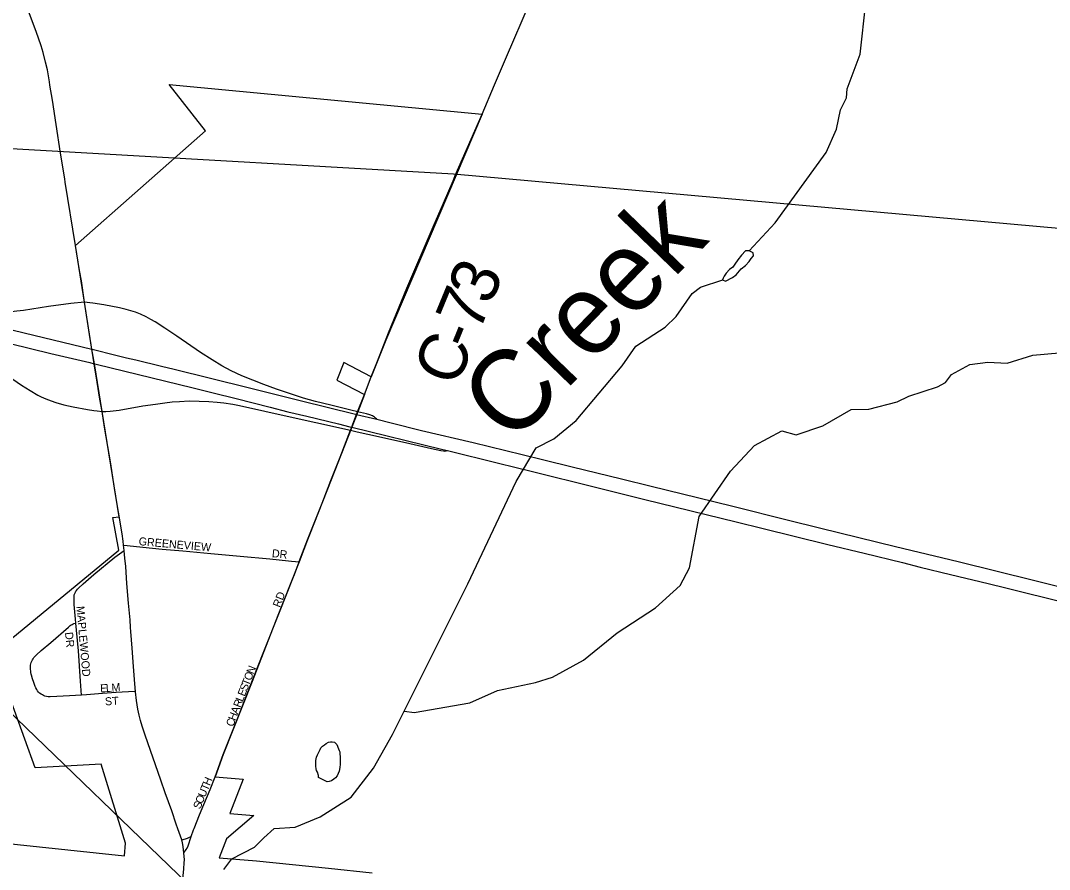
# Model space of a CAD drawing. Extents: x -49 to -8.2, y 9.4 to 23.5.
# Drawn here: x -44.394 to -43.786, y 18.954 to 19.456 of the extents above; entities that cross this region are included whole.
import ezdxf

# ---------------------------------------------------------------- set-up
doc = ezdxf.new("R2010")
doc.units = 0
for name, color, linetype in [('GM_X_City_Street', 7, 'Continuous'), ('GM_X_City_Street_Text', 7, 'Continuous'), ('GM_X_Corporation', 7, 'Continuous'), ('GM_X_County_Road', 7, 'Continuous'), ('GM_X_County_Road_Text', 7, 'Continuous'), ('GM_X_Interchange_Ramps', 7, 'Continuous'), ('GM_X_Major_River', 7, 'Continuous'), ('GM_X_Major_River_Text', 7, 'Continuous'), ('GM_X_Minor_Lake', 7, 'Continuous'), ('GM_X_Minor_River', 7, 'Continuous'), ('GM_X_State_Route', 7, 'Continuous'), ('GM_X_Township', 7, 'Continuous'), ('GM_X_US_Route', 7, 'Continuous'), ('SC_Scratch1', 7, 'Continuous')]:
    doc.layers.add(name, color=color, linetype=linetype)

msp = doc.modelspace()

# ---------------------------------------------------------------- linework, layer by layer
at = {"layer": 'GM_X_City_Street'}
for points in [[(-44.33334, 19.14557), (-44.33115, 19.14535), (-44.3219, 19.1444), (-44.31046, 19.14332), (-44.2982, 19.14215), (-44.28176, 19.14065), (-44.26435, 19.13905), (-44.2469, 19.13743), (-44.23568, 19.13638), (-44.23402, 19.13619), (-44.23169, 19.13591), (-44.2295, 19.13564)], [(-44.2295, 19.13564), (-44.22942, 19.13584), (-44.22453, 19.14881)], [(-44.36155, 19.09952), (-44.3618, 19.1019), (-44.36255, 19.11054), (-44.3626, 19.11375), (-44.3626, 19.11492), (-44.36257, 19.11566), (-44.36246, 19.11623), (-44.36222, 19.11695), (-44.36182, 19.11778), (-44.36148, 19.11845), (-44.3612, 19.11886), (-44.36061, 19.11956), (-44.35998, 19.12025), (-44.35727, 19.12278), (-44.35087, 19.12816), (-44.33846, 19.13841), (-44.333, 19.14244)], [(-44.2329, 19.12679), (-44.2323, 19.12828), (-44.2295, 19.13564)], [(-44.29158, 18.97818), (-44.28834, 18.98629), (-44.28592, 18.9923), (-44.28217, 19.00115), (-44.27912, 19.00873), (-44.27433, 19.02184), (-44.26608, 19.04262), (-44.25661, 19.06685), (-44.25038, 19.08266), (-44.24118, 19.10608), (-44.2329, 19.12679)], [(-44.35819, 19.05699), (-44.36529, 19.05654), (-44.37272, 19.05607), (-44.37665, 19.0559), (-44.37789, 19.05601), (-44.37895, 19.05615), (-44.37988, 19.0564), (-44.38068, 19.05671), (-44.38134, 19.05706), (-44.38202, 19.05747), (-44.38295, 19.0582), (-44.3836, 19.05876), (-44.38417, 19.05942), (-44.38471, 19.06024), (-44.38518, 19.06121), (-44.38557, 19.06203), (-44.38646, 19.0645), (-44.38714, 19.06659), (-44.3878, 19.06877), (-44.38796, 19.06943), (-44.38814, 19.07029), (-44.38824, 19.07109), (-44.38835, 19.07224), (-44.38835, 19.07337), (-44.38827, 19.07463), (-44.38812, 19.07543), (-44.38793, 19.07615), (-44.38761, 19.07707), (-44.38724, 19.07783), (-44.38687, 19.07849), (-44.38637, 19.07918), (-44.38568, 19.07999), (-44.38491, 19.08078), (-44.38213, 19.08327), (-44.37644, 19.08809), (-44.36595, 19.09715), (-44.36485, 19.09809), (-44.36437, 19.09845), (-44.36377, 19.09879), (-44.36319, 19.09908), (-44.36266, 19.09925), (-44.3619, 19.09943), (-44.36155, 19.09952)], [(-44.35819, 19.05699), (-44.35887, 19.06519), (-44.36007, 19.0831), (-44.36112, 19.09542), (-44.36155, 19.09952)], [(-44.32634, 19.05915), (-44.32689, 19.05911), (-44.33774, 19.05845), (-44.34584, 19.05787), (-44.35521, 19.05721), (-44.35819, 19.05699)], [(-44.2933, 18.97348), (-44.29195, 18.97724), (-44.29158, 18.97818)], [(-44.29892, 18.97149), (-44.29677, 18.97211), (-44.29553, 18.97247), (-44.29435, 18.973), (-44.2933, 18.97348)], [(-44.2976, 18.96381), (-44.29627, 18.96567), (-44.29573, 18.96655), (-44.2952, 18.96788), (-44.2933, 18.97348)]]:
    msp.add_lwpolyline(points, dxfattribs=at)
at = {"layer": 'GM_X_Corporation'}
msp.add_lwpolyline([(-44.44643, 18.97399), (-44.33272, 18.96205), (-44.33209, 18.96937), (-44.34657, 19.01616), (-44.3856, 19.01395), (-44.41019, 19.08185), (-44.33617, 19.14271), (-44.33971, 19.16194), (-44.33601, 19.16225), (-44.34606, 19.22456), (-44.35059, 19.25285), (-44.35204, 19.26149), (-44.35635, 19.28923), (-44.36167, 19.32272), (-44.28487, 19.39052), (-44.30642, 19.41779), (-44.1213, 19.40024), (-44.17828, 19.26667), (-44.18681, 19.24511), (-44.20306, 19.25363), (-44.20721, 19.24305), (-44.19088, 19.23466), (-44.19485, 19.22443), (-44.21048, 19.18424), (-44.22338, 19.15171), (-44.22453, 19.14881), (-44.2295, 19.13564), (-44.23884, 19.11195), (-44.24203, 19.10393), (-44.25733, 19.06501), (-44.27433, 19.02183), (-44.27912, 19.00873), (-44.26256, 19.00725), (-44.27051, 18.987), (-44.25627, 18.98588), (-44.27246, 18.97199), (-44.27681, 18.96077), (-44.2546, 18.95902), (-44.21204, 18.95461), (-44.18631, 18.95196)], dxfattribs=at)
at = {"layer": 'GM_X_County_Road'}
for points in [[(-44.1213, 19.40024), (-44.11398, 19.41761), (-44.10688, 19.43415), (-44.0932, 19.46579), (-44.08877, 19.4764), (-44.08516, 19.48566), (-44.08168, 19.49531), (-44.07863, 19.50445), (-44.07521, 19.51575), (-44.07096, 19.52938), (-44.05902, 19.56728), (-44.05244, 19.58865), (-44.04872, 19.60073)], [(-44.13846, 19.36101), (-44.1371, 19.36416), (-44.1213, 19.40024)], [(-44.14415, 19.34774), (-44.13846, 19.36101)], [(-44.18681, 19.24511), (-44.18314, 19.25427), (-44.17657, 19.27103), (-44.1657, 19.29742), (-44.16037, 19.30998), (-44.15609, 19.31996), (-44.14959, 19.33508), (-44.14415, 19.34774)], [(-44.19088, 19.23466), (-44.18681, 19.24511)], [(-44.22453, 19.14881), (-44.21591, 19.17046), (-44.21067, 19.18376), (-44.20524, 19.19766), (-44.19907, 19.21353), (-44.19836, 19.21537), (-44.1977, 19.21708), (-44.19546, 19.22284), (-44.19487, 19.22437), (-44.19088, 19.23466)]]:
    msp.add_lwpolyline(points, dxfattribs=at)
at = {"layer": 'GM_X_Interchange_Ramps'}
for points in [[(-44.35635, 19.28923), (-44.36458, 19.28851), (-44.37781, 19.28666), (-44.39248, 19.28434), (-44.3965, 19.28381), (-44.40098, 19.28335), (-44.40513, 19.28315), (-44.41106, 19.28295), (-44.41817, 19.28328), (-44.4245, 19.28387), (-44.4301, 19.28453), (-44.43431, 19.28532), (-44.43985, 19.28638), (-44.47746, 19.2948), (-44.49476, 19.29862), (-44.51119, 19.30219), (-44.52697, 19.30569), (-44.5385, 19.30831), (-44.54155, 19.30892), (-44.54351, 19.30917), (-44.54455, 19.30917), (-44.54615, 19.30884)], [(-44.18346, 19.21997), (-44.1843, 19.22074), (-44.18488, 19.22126), (-44.18614, 19.222), (-44.18762, 19.22258), (-44.18968, 19.22316), (-44.19487, 19.22437), (-44.19561, 19.22454), (-44.19803, 19.2251), (-44.2107, 19.22825), (-44.21974, 19.23053), (-44.22692, 19.23257), (-44.23463, 19.235), (-44.24286, 19.23783), (-44.25045, 19.24062), (-44.25684, 19.24305), (-44.26346, 19.24576), (-44.26965, 19.24867), (-44.27515, 19.25157), (-44.28101, 19.25509), (-44.28776, 19.25954), (-44.30186, 19.26921), (-44.30888, 19.27381), (-44.31466, 19.27762), (-44.31723, 19.27906), (-44.32, 19.28058), (-44.32335, 19.2821), (-44.32619, 19.28321), (-44.32896, 19.28414), (-44.33172, 19.28493), (-44.33581, 19.28592), (-44.3449, 19.28763), (-44.35142, 19.28868), (-44.3532, 19.28888), (-44.35635, 19.28923)], [(-44.39876, 19.24364), (-44.39361, 19.24015), (-44.38865, 19.23695), (-44.38406, 19.23433), (-44.38212, 19.23336), (-44.37938, 19.23209), (-44.37617, 19.23081), (-44.37347, 19.22993), (-44.36868, 19.2286), (-44.36322, 19.22738), (-44.35467, 19.22579), (-44.35099, 19.22521), (-44.34888, 19.22493), (-44.34607, 19.22455)], [(-44.34607, 19.22455), (-44.34376, 19.22457), (-44.34119, 19.22472), (-44.33597, 19.22548), (-44.32187, 19.22787), (-44.31449, 19.22894), (-44.30885, 19.2297), (-44.30455, 19.23023), (-44.30033, 19.2306), (-44.29456, 19.23083), (-44.28865, 19.23079), (-44.28291, 19.2306), (-44.2779, 19.23019), (-44.27406, 19.22974), (-44.26862, 19.22891), (-44.26482, 19.22815), (-44.24975, 19.22488), (-44.22763, 19.21979), (-44.21153, 19.21624), (-44.20004, 19.21374), (-44.19907, 19.21353), (-44.19507, 19.21266), (-44.18252, 19.20983), (-44.16408, 19.20569), (-44.15114, 19.20272), (-44.14574, 19.20156), (-44.14411, 19.20127), (-44.14332, 19.2012), (-44.14259, 19.20127), (-44.14168, 19.20146)]]:
    msp.add_lwpolyline(points, dxfattribs=at)
at = {"layer": 'GM_X_Major_River'}
for points in [[(-43.9634, 19.31964), (-43.94794, 19.33603), (-43.91779, 19.37776), (-43.91165, 19.3915), (-43.90934, 19.40285), (-43.90579, 19.40999), (-43.90531, 19.4153), (-43.89771, 19.43584), (-43.89427, 19.46615), (-43.8887, 19.47952), (-43.88051, 19.4917), (-43.86975, 19.50041), (-43.864, 19.50409), (-43.84268, 19.51069), (-43.83316, 19.52303), (-43.82173, 19.52716), (-43.81566, 19.52799), (-43.80358, 19.5268), (-43.78443, 19.51957), (-43.77803, 19.51773), (-43.7411, 19.51053), (-43.73622, 19.50853), (-43.71591, 19.49331)], [(-43.9634, 19.31964), (-43.96549, 19.31949), (-43.96781, 19.31707), (-43.96994, 19.31426), (-43.9717, 19.31164), (-43.97306, 19.30996), (-43.97498, 19.30848), (-43.97691, 19.30643), (-43.97808, 19.30455), (-43.97867, 19.30343), (-43.97907, 19.30248), (-43.97738, 19.30169), (-43.97318, 19.30388), (-43.97107, 19.30536), (-43.96797, 19.30891), (-43.96547, 19.31094), (-43.96334, 19.31318), (-43.96217, 19.31505), (-43.96082, 19.31655), (-43.96097, 19.31845)], [(-43.96097, 19.31845), (-43.9634, 19.31964)], [(-44.27394, 18.95386), (-44.26927, 18.96022), (-44.2559, 18.96716), (-44.2503, 18.97255), (-44.24433, 18.97812), (-44.23183, 18.97882), (-44.21695, 18.98497), (-44.19875, 18.99656), (-44.18554, 19.01375), (-44.17417, 19.03364), (-44.12964, 19.12272), (-44.10119, 19.18327), (-44.08926, 19.20315), (-44.07875, 19.20844), (-44.06567, 19.21918), (-44.03835, 19.25166), (-44.03036, 19.26327), (-44.01292, 19.2745), (-44.00655, 19.28083), (-43.99701, 19.29431), (-43.99202, 19.298), (-43.97886, 19.30239)]]:
    msp.add_lwpolyline(points, dxfattribs=at)
at = {"layer": 'GM_X_Minor_Lake'}
for points in [[(-43.9634, 19.31964), (-43.94794, 19.33603), (-43.91779, 19.37776), (-43.91165, 19.3915), (-43.90934, 19.40285), (-43.90579, 19.40999), (-43.90531, 19.4153), (-43.89771, 19.43584), (-43.89427, 19.46615), (-43.8887, 19.47952), (-43.88051, 19.4917), (-43.86975, 19.50041), (-43.864, 19.50409), (-43.84268, 19.51069), (-43.83316, 19.52303), (-43.82173, 19.52716), (-43.81566, 19.52799), (-43.80358, 19.5268), (-43.78443, 19.51957), (-43.77803, 19.51773), (-43.7411, 19.51053), (-43.73622, 19.50853), (-43.71591, 19.49331)], [(-44.21806, 19.00829), (-44.21805, 19.00943), (-44.2186, 19.01133), (-44.21915, 19.01248), (-44.21933, 19.01343), (-44.21951, 19.01495), (-44.21968, 19.01609), (-44.21967, 19.01742), (-44.21966, 19.01837), (-44.21926, 19.02027), (-44.21868, 19.02159), (-44.2179, 19.02329), (-44.21712, 19.0248), (-44.21655, 19.02575), (-44.21559, 19.02669), (-44.21444, 19.02762), (-44.21348, 19.02837), (-44.21215, 19.02912), (-44.21101, 19.0293), (-44.20987, 19.02928), (-44.20854, 19.02908), (-44.20723, 19.02773), (-44.20612, 19.02525), (-44.20575, 19.0243), (-44.20538, 19.02334), (-44.20539, 19.02201), (-44.20522, 19.02068), (-44.20524, 19.01859), (-44.20527, 19.01593), (-44.20547, 19.01441), (-44.20568, 19.01309), (-44.20588, 19.01195), (-44.20646, 19.01063), (-44.20705, 19.0093), (-44.20801, 19.00798), (-44.20896, 19.00723), (-44.2103, 19.0063), (-44.21163, 19.00593), (-44.21296, 19.00576), (-44.21806, 19.00829)]]:
    msp.add_lwpolyline(points, dxfattribs=at)
at = {"layer": 'GM_X_Minor_River'}
msp.add_lwpolyline([(-44.16722, 19.04756), (-44.16141, 19.04662), (-44.12853, 19.05248), (-44.1121, 19.05977), (-44.08966, 19.06449), (-44.07956, 19.06754), (-44.06138, 19.07765), (-44.04139, 19.09381), (-44.01877, 19.10859), (-44.00413, 19.12181), (-43.99864, 19.13216), (-43.9928, 19.16244), (-43.97432, 19.18926), (-43.96021, 19.20458), (-43.94396, 19.21321), (-43.93547, 19.21078), (-43.91965, 19.21619), (-43.90299, 19.22576), (-43.89257, 19.22595), (-43.87582, 19.23021), (-43.86894, 19.23369), (-43.85198, 19.23908), (-43.84719, 19.24165), (-43.8437, 19.24653), (-43.83279, 19.25241), (-43.82216, 19.25374), (-43.8108, 19.25315), (-43.79556, 19.25781), (-43.77999, 19.25924)], dxfattribs=at)
at = {"layer": 'GM_X_State_Route'}
for points in [[(-44.37684, 19.4175), (-44.37714, 19.41942), (-44.37841, 19.42647), (-44.37942, 19.43104), (-44.38092, 19.43677), (-44.38211, 19.44064), (-44.38507, 19.44917), (-44.39073, 19.46445)], [(-44.34954, 19.24577), (-44.35007, 19.24902), (-44.35068, 19.25286), (-44.35203, 19.2614), (-44.35342, 19.27019), (-44.35635, 19.28923), (-44.35829, 19.30181), (-44.35935, 19.30794), (-44.36167, 19.32272), (-44.3678, 19.3602), (-44.3681, 19.36208), (-44.3706, 19.37736), (-44.37322, 19.39424), (-44.37542, 19.40868), (-44.37684, 19.4175)], [(-44.33334, 19.14557), (-44.33359, 19.14795), (-44.33412, 19.15225), (-44.3384, 19.17794), (-44.34091, 19.19357), (-44.34455, 19.21531), (-44.34607, 19.22455), (-44.34727, 19.23186), (-44.34954, 19.24577)], [(-44.33253, 19.13799), (-44.33272, 19.14008), (-44.333, 19.14244), (-44.33334, 19.14557)], [(-44.29779, 18.96536), (-44.29804, 18.96744), (-44.29846, 18.96962), (-44.29892, 18.97149), (-44.30125, 18.97787), (-44.30223, 18.98076), (-44.30483, 18.98847), (-44.30872, 18.99917), (-44.31133, 19.00669), (-44.32061, 19.03319), (-44.32241, 19.03867), (-44.32333, 19.04191), (-44.32416, 19.04511), (-44.32494, 19.04865), (-44.32575, 19.05375), (-44.32632, 19.05888), (-44.32634, 19.05915), (-44.32672, 19.06363), (-44.32748, 19.07391), (-44.32828, 19.08467), (-44.32905, 19.09453), (-44.32921, 19.09696), (-44.32951, 19.10141), (-44.33031, 19.11124), (-44.33131, 19.12299), (-44.33206, 19.13293), (-44.33253, 19.13799)], [(-44.30697, 18.86463), (-44.30686, 18.86593), (-44.30497, 18.88436), (-44.30366, 18.89666), (-44.29838, 18.94614), (-44.29764, 18.95433), (-44.29739, 18.95789), (-44.2973, 18.95965), (-44.2976, 18.96381), (-44.29779, 18.96536)]]:
    msp.add_lwpolyline(points, dxfattribs=at)
at = {"layer": 'GM_X_Township'}
for points in [[(-45.23665, 19.48739), (-45.23827, 19.42819), (-45.18647, 19.42522), (-44.37214, 19.37853), (-44.13811, 19.36512), (-43.38492, 19.29744), (-42.91759, 19.25545), (-42.26242, 19.19658), (-42.18785, 20.02158)], [(-45.18647, 19.42522), (-44.37214, 19.37853), (-44.13811, 19.36512), (-43.38492, 19.29744)]]:
    msp.add_lwpolyline(points, dxfattribs=at)
at = {"layer": 'GM_X_US_Route'}
for points in [[(-44.41262, 19.27605), (-44.39209, 19.27105), (-44.35203, 19.2614), (-44.35102, 19.26115), (-44.33861, 19.25809), (-44.33152, 19.2564), (-44.32608, 19.25509), (-44.31098, 19.25145), (-44.30344, 19.24961), (-44.2597, 19.23881), (-44.22892, 19.2311), (-44.19622, 19.22303), (-44.19546, 19.22284), (-44.18346, 19.21997), (-44.17495, 19.21794), (-44.15703, 19.21344), (-44.12661, 19.20624), (-44.09765, 19.19916), (-44.08467, 19.19597), (-44.06807, 19.19191), (-44.0388, 19.18475), (-44.02129, 19.1805), (-43.9842, 19.17132), (-43.97213, 19.16835), (-43.94075, 19.16065), (-43.92084, 19.15572), (-43.87679, 19.14489), (-43.83966, 19.13584), (-43.79443, 19.12465), (-43.76608, 19.11761)], [(-44.40039, 19.26484), (-44.37628, 19.2588), (-44.35337, 19.25349)], [(-44.35337, 19.25349), (-44.35068, 19.25286), (-44.34947, 19.25258)], [(-44.34947, 19.25258), (-44.29212, 19.23853), (-44.28036, 19.23564), (-44.26681, 19.23227), (-44.24666, 19.22716), (-44.23614, 19.22449), (-44.225, 19.22174), (-44.20629, 19.21728), (-44.19941, 19.21563)], [(-44.19941, 19.21563), (-44.19836, 19.21537), (-44.14537, 19.20237), (-44.14168, 19.20146), (-44.11159, 19.19401), (-44.09228, 19.18928), (-44.05429, 19.17984), (-44.02503, 19.17267), (-43.97102, 19.15942), (-43.95503, 19.15548), (-43.93665, 19.15089), (-43.91674, 19.14601), (-43.89528, 19.14088), (-43.87266, 19.1353), (-43.86211, 19.13268), (-43.84432, 19.12829), (-43.82198, 19.12285), (-43.8114, 19.12034), (-43.7758, 19.1116)]]:
    msp.add_lwpolyline(points, dxfattribs=at)
at = {"layer": 'SC_Scratch1'}
msp.add_line((-49.03536, 23.5097), (-36.43741, 11.37924), dxfattribs=at)

# ---------------------------------------------------------------- texts
at = {"layer": 'GM_X_City_Street_Text'}
for s, height, rotation, p in [('GREENEVIEW', 0.004735, 354.97671, (-44.32453, 19.14564)), ('DR', 0.004735, 353.99459, (-44.24578, 19.13855)), ('RD', 0.004735, 68.74715, (-44.24087, 19.10841)), ('MAPLEWOOD', 0.004735, 275.0786, (-44.36124, 19.10939)), ('DR', 0.004735, 276.00542, (-44.368, 19.094)), ('N', 0.00473, 68.54354, (-44.25649, 19.06901)), ('T', 0.00473, 68.54862, (-44.25923, 19.06203)), ('O', 0.00473, 68.56651, (-44.25801, 19.06514)), ('E', 0.00473, 3.00704, (-44.34706, 19.05856)), ('L', 0.00473, 4.28305, (-44.34362, 19.05874)), ('M', 0.00473, 4.38767, (-44.34029, 19.05899)), ('E', 0.00473, 68.54862, (-44.26167, 19.05583)), ('S', 0.00473, 68.54862, (-44.26045, 19.05893)), ('ST', 0.004735, 3.57463, (-44.34417, 19.05084)), ('R', 0.00473, 68.5458, (-44.26426, 19.04923)), ('L', 0.00473, 68.54862, (-44.26289, 19.05272)), ('H', 0.00473, 69.73303, (-44.26721, 19.04147)), ('A', 0.00473, 68.61256, (-44.26578, 19.04535)), ('C', 0.00473, 71.44219, (-44.26839, 19.03795)), ('T', 0.00473, 67.37172, (-44.28361, 19.00001)), ('H', 0.00473, 67.36668, (-44.28233, 19.00308)), ('U', 0.00473, 67.38686, (-44.28522, 18.99616)), ('S', 0.00473, 69.07624, (-44.28796, 18.98922)), ('O', 0.00473, 67.8374, (-44.28678, 18.99231))]:
    msp.add_text(s, height=height, rotation=rotation, dxfattribs=at).set_placement(p)
at = {"layer": 'GM_X_County_Road_Text'}
for s, rotation, p in [('3', 66.51305, (-44.1166, 19.28668)), ('7', 67.55787, (-44.12322, 19.27064)), ('-', 67.81008, (-44.12762, 19.25986)), ('C', 67.88332, (-44.1364, 19.23826))]:
    msp.add_text(s, height=0.02841, rotation=rotation, dxfattribs=at).set_placement(p)
at = {"layer": 'GM_X_Major_River_Text'}
msp.add_text('Creek', height=0.047355, rotation=46.01634, dxfattribs=at).set_placement((-44.10365, 19.20388))

doc.saveas('drawing.dxf')
